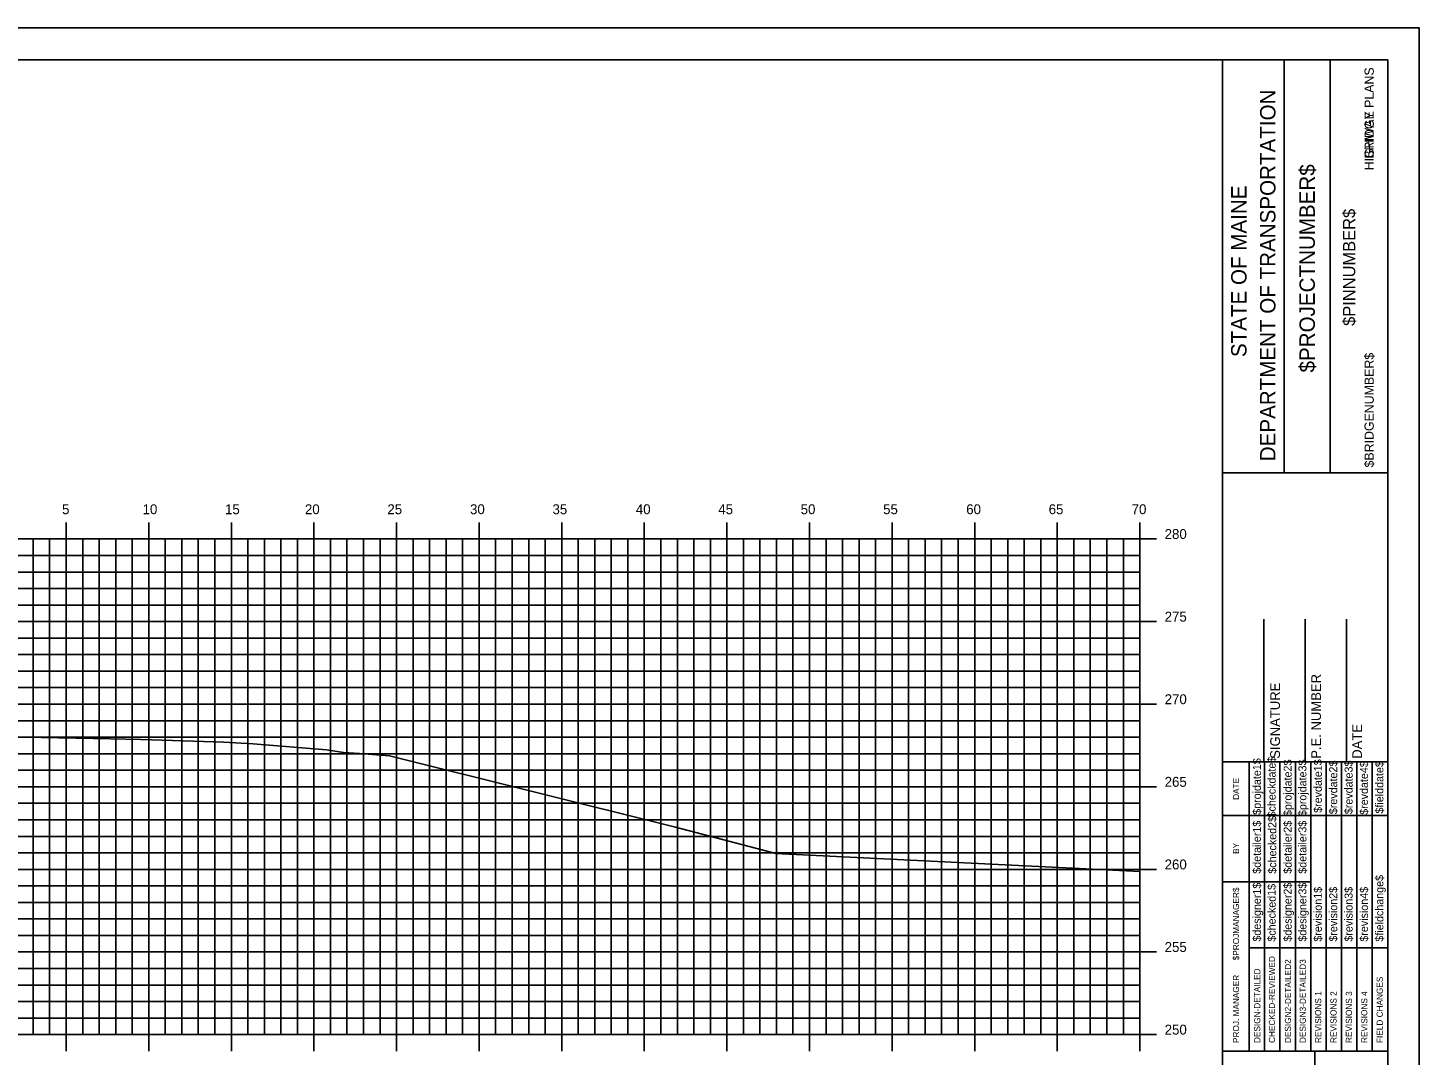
# Model space of a CAD drawing. Extents: x 1160718 to 1173142, y 616002 to 617630.
# Drawn here: x 1171739.1 to 1171823.4, y 616661.7 to 616723.9 of the extents above; entities that cross this region are included whole.
import ezdxf

# ---------------------------------------------------------------- set-up
doc = ezdxf.new("R2010")
doc.units = 0
for name, color, linetype in [('BORDER', 7, 'Continuous'), ('BRIDGE_TITLE', 7, 'Continuous'), ('H_V ANNOTATION', 7, 'Continuous'), ('HIGHWAY_TITLE', 7, 'Continuous'), ('MAJOR', 7, 'Continuous'), ('MINOR', 7, 'Continuous'), ('PLOT BOUNDARY', 7, 'Continuous'), ('S_Roadway_Centerline', 7, 'Continuous')]:
    doc.layers.add(name, color=color, linetype=linetype)

msp = doc.modelspace()

# ---------------------------------------------------------------- linework, layer by layer
at = {"layer": 'BORDER'}
for p, q in [((1171821.447, 616721.928), (1171661.447, 616721.928)), ((1171811.447, 616616.931), (1171811.447, 616721.931)), ((1171815.175, 616696.925), (1171815.175, 616721.925)), ((1171817.97, 616696.925), (1171817.97, 616721.925)), ((1171821.447, 616616.931), (1171821.447, 616721.931)), ((1171811.447, 616696.923), (1171821.447, 616696.923)), ((1171813.947, 616679.431), (1171813.947, 616688.079)), ((1171816.447, 616679.431), (1171816.447, 616688.079)), ((1171818.947, 616679.431), (1171818.947, 616688.079)), ((1171811.447, 616679.431), (1171821.447, 616679.431)), ((1171811.447, 616661.931), (1171821.447, 616661.931)), ((1171817.038, 616626.931), (1171817.038, 616661.931))]:
    msp.add_line(p, q, dxfattribs=at)
for points in [[(1171813.061, 616676.181), (1171813.061, 616679.431)], [(1171813.994, 616661.934), (1171813.994, 616679.431)], [(1171814.926, 616679.431), (1171814.926, 616661.934)], [(1171815.857, 616661.934), (1171815.857, 616679.431)], [(1171816.789, 616661.934), (1171816.789, 616679.431)], [(1171817.721, 616661.934), (1171817.721, 616679.431)], [(1171818.652, 616661.934), (1171818.652, 616679.431)], [(1171819.584, 616661.934), (1171819.584, 616679.431)], [(1171820.516, 616661.934), (1171820.516, 616679.431)], [(1171813.062, 616661.934), (1171813.062, 616678.725)], [(1171811.447, 616676.181), (1171821.447, 616676.181)], [(1171811.447, 616672.181), (1171813.062, 616672.181)], [(1171813.061, 616672.181), (1171816.788, 616672.181)], [(1171813.061, 616668.181), (1171821.447, 616668.181)]]:
    msp.add_lwpolyline(points, dxfattribs=at)
at = {"layer": 'MAJOR'}
for p, q in [((1171741.446, 616693.93), (1171741.446, 616692.928)), ((1171746.446, 616693.93), (1171746.446, 616692.928)), ((1171751.446, 616693.93), (1171751.446, 616692.928)), ((1171756.446, 616693.93), (1171756.446, 616692.928)), ((1171761.446, 616693.93), (1171761.446, 616692.928)), ((1171766.446, 616693.93), (1171766.446, 616692.928)), ((1171771.446, 616693.93), (1171771.446, 616692.928)), ((1171776.446, 616693.93), (1171776.446, 616692.928)), ((1171781.446, 616693.93), (1171781.446, 616692.928)), ((1171786.446, 616693.93), (1171786.446, 616692.928)), ((1171791.446, 616693.93), (1171791.446, 616692.928)), ((1171796.446, 616693.93), (1171796.446, 616692.928)), ((1171801.446, 616693.93), (1171801.446, 616692.928)), ((1171806.446, 616693.93), (1171806.446, 616692.928)), ((1171666.446, 616692.928), (1171806.446, 616692.928)), ((1171666.446, 616692.928), (1171806.446, 616692.928)), ((1171741.446, 616662.928), (1171741.446, 616692.928)), ((1171746.446, 616662.928), (1171746.446, 616692.928)), ((1171751.446, 616662.928), (1171751.446, 616692.928)), ((1171756.446, 616662.928), (1171756.446, 616692.928)), ((1171761.446, 616662.928), (1171761.446, 616692.928)), ((1171766.446, 616662.928), (1171766.446, 616692.928)), ((1171771.446, 616662.928), (1171771.446, 616692.928)), ((1171776.446, 616662.928), (1171776.446, 616692.928)), ((1171781.446, 616662.928), (1171781.446, 616692.928)), ((1171786.446, 616662.928), (1171786.446, 616692.928)), ((1171791.446, 616662.928), (1171791.446, 616692.928)), ((1171796.446, 616662.928), (1171796.446, 616692.928)), ((1171801.446, 616662.928), (1171801.446, 616692.928)), ((1171807.448, 616692.928), (1171805.444, 616692.928)), ((1171806.446, 616662.928), (1171806.446, 616692.928)), ((1171806.446, 616662.928), (1171806.446, 616692.928)), ((1171666.446, 616687.928), (1171806.446, 616687.928)), ((1171807.448, 616687.928), (1171805.444, 616687.928)), ((1171666.446, 616682.928), (1171806.446, 616682.928)), ((1171807.448, 616682.928), (1171805.444, 616682.928)), ((1171666.446, 616677.928), (1171806.446, 616677.928)), ((1171807.448, 616677.928), (1171805.444, 616677.928)), ((1171666.446, 616672.928), (1171806.446, 616672.928)), ((1171807.448, 616672.928), (1171805.444, 616672.928)), ((1171666.446, 616667.928), (1171806.446, 616667.928)), ((1171807.448, 616667.928), (1171805.444, 616667.928)), ((1171666.446, 616662.928), (1171806.446, 616662.928)), ((1171666.446, 616662.928), (1171806.446, 616662.928)), ((1171741.446, 616661.926), (1171741.446, 616662.928)), ((1171746.446, 616661.926), (1171746.446, 616662.928)), ((1171751.446, 616661.926), (1171751.446, 616662.928)), ((1171756.446, 616661.926), (1171756.446, 616662.928)), ((1171761.446, 616661.926), (1171761.446, 616662.928)), ((1171766.446, 616661.926), (1171766.446, 616662.928)), ((1171771.446, 616661.926), (1171771.446, 616662.928)), ((1171776.446, 616661.926), (1171776.446, 616662.928)), ((1171781.446, 616661.926), (1171781.446, 616662.928)), ((1171786.446, 616661.926), (1171786.446, 616662.928)), ((1171791.446, 616661.926), (1171791.446, 616662.928)), ((1171796.446, 616661.926), (1171796.446, 616662.928)), ((1171801.446, 616661.926), (1171801.446, 616662.928)), ((1171807.448, 616662.928), (1171805.444, 616662.928)), ((1171806.446, 616661.926), (1171806.446, 616662.928))]:
    msp.add_line(p, q, dxfattribs=at)
at = {"layer": 'MINOR'}
for p, q in [((1171739.446, 616662.928), (1171739.446, 616692.928)), ((1171740.446, 616662.928), (1171740.446, 616692.928)), ((1171742.446, 616662.928), (1171742.446, 616692.928)), ((1171743.446, 616662.928), (1171743.446, 616692.928)), ((1171744.446, 616662.928), (1171744.446, 616692.928)), ((1171745.446, 616662.928), (1171745.446, 616692.928)), ((1171747.446, 616662.928), (1171747.446, 616692.928)), ((1171748.446, 616662.928), (1171748.446, 616692.928)), ((1171749.446, 616662.928), (1171749.446, 616692.928)), ((1171750.446, 616662.928), (1171750.446, 616692.928)), ((1171752.446, 616662.928), (1171752.446, 616692.928)), ((1171753.446, 616662.928), (1171753.446, 616692.928)), ((1171754.446, 616662.928), (1171754.446, 616692.928)), ((1171755.446, 616662.928), (1171755.446, 616692.928)), ((1171757.446, 616662.928), (1171757.446, 616692.928)), ((1171758.446, 616662.928), (1171758.446, 616692.928)), ((1171759.446, 616662.928), (1171759.446, 616692.928)), ((1171760.446, 616662.928), (1171760.446, 616692.928)), ((1171762.446, 616662.928), (1171762.446, 616692.928)), ((1171763.446, 616662.928), (1171763.446, 616692.928)), ((1171764.446, 616662.928), (1171764.446, 616692.928)), ((1171765.446, 616662.928), (1171765.446, 616692.928)), ((1171767.446, 616662.928), (1171767.446, 616692.928)), ((1171768.446, 616662.928), (1171768.446, 616692.928)), ((1171769.446, 616662.928), (1171769.446, 616692.928)), ((1171770.446, 616662.928), (1171770.446, 616692.928)), ((1171772.446, 616662.928), (1171772.446, 616692.928)), ((1171773.446, 616662.928), (1171773.446, 616692.928)), ((1171774.446, 616662.928), (1171774.446, 616692.928)), ((1171775.446, 616662.928), (1171775.446, 616692.928)), ((1171777.446, 616662.928), (1171777.446, 616692.928)), ((1171778.446, 616662.928), (1171778.446, 616692.928)), ((1171779.446, 616662.928), (1171779.446, 616692.928)), ((1171780.446, 616662.928), (1171780.446, 616692.928)), ((1171782.446, 616662.928), (1171782.446, 616692.928)), ((1171783.446, 616662.928), (1171783.446, 616692.928)), ((1171784.446, 616662.928), (1171784.446, 616692.928)), ((1171785.446, 616662.928), (1171785.446, 616692.928)), ((1171787.446, 616662.928), (1171787.446, 616692.928)), ((1171788.446, 616662.928), (1171788.446, 616692.928)), ((1171789.446, 616662.928), (1171789.446, 616692.928)), ((1171790.446, 616662.928), (1171790.446, 616692.928)), ((1171792.446, 616662.928), (1171792.446, 616692.928)), ((1171793.446, 616662.928), (1171793.446, 616692.928)), ((1171794.446, 616662.928), (1171794.446, 616692.928)), ((1171795.446, 616662.928), (1171795.446, 616692.928)), ((1171797.446, 616662.928), (1171797.446, 616692.928)), ((1171798.446, 616662.928), (1171798.446, 616692.928)), ((1171799.446, 616662.928), (1171799.446, 616692.928)), ((1171800.446, 616662.928), (1171800.446, 616692.928)), ((1171802.446, 616662.928), (1171802.446, 616692.928)), ((1171803.446, 616662.928), (1171803.446, 616692.928)), ((1171804.446, 616662.928), (1171804.446, 616692.928)), ((1171805.446, 616662.928), (1171805.446, 616692.928)), ((1171666.446, 616691.928), (1171806.446, 616691.928)), ((1171806.446, 616691.928), (1171805.444, 616691.928)), ((1171666.446, 616690.928), (1171806.446, 616690.928)), ((1171806.446, 616690.928), (1171805.444, 616690.928)), ((1171666.446, 616689.928), (1171806.446, 616689.928)), ((1171806.446, 616689.928), (1171805.444, 616689.928)), ((1171666.446, 616688.928), (1171806.446, 616688.928)), ((1171806.446, 616688.928), (1171805.444, 616688.928)), ((1171666.446, 616686.928), (1171806.446, 616686.928)), ((1171806.446, 616686.928), (1171805.444, 616686.928)), ((1171666.446, 616685.928), (1171806.446, 616685.928)), ((1171806.446, 616685.928), (1171805.444, 616685.928)), ((1171666.446, 616684.928), (1171806.446, 616684.928)), ((1171806.446, 616684.928), (1171805.444, 616684.928)), ((1171666.446, 616683.928), (1171806.446, 616683.928)), ((1171806.446, 616683.928), (1171805.444, 616683.928)), ((1171666.446, 616681.928), (1171806.446, 616681.928)), ((1171806.446, 616681.928), (1171805.444, 616681.928)), ((1171666.446, 616680.928), (1171806.446, 616680.928)), ((1171806.446, 616680.928), (1171805.444, 616680.928)), ((1171666.446, 616679.928), (1171806.446, 616679.928)), ((1171806.446, 616679.928), (1171805.444, 616679.928)), ((1171666.446, 616678.928), (1171806.446, 616678.928)), ((1171806.446, 616678.928), (1171805.444, 616678.928)), ((1171666.446, 616676.928), (1171806.446, 616676.928)), ((1171806.446, 616676.928), (1171805.444, 616676.928)), ((1171666.446, 616675.928), (1171806.446, 616675.928)), ((1171806.446, 616675.928), (1171805.444, 616675.928)), ((1171666.446, 616674.928), (1171806.446, 616674.928)), ((1171806.446, 616674.928), (1171805.444, 616674.928)), ((1171666.446, 616673.928), (1171806.446, 616673.928)), ((1171806.446, 616673.928), (1171805.444, 616673.928)), ((1171666.446, 616671.928), (1171806.446, 616671.928)), ((1171806.446, 616671.928), (1171805.444, 616671.928)), ((1171666.446, 616670.928), (1171806.446, 616670.928)), ((1171806.446, 616670.928), (1171805.444, 616670.928)), ((1171666.446, 616669.928), (1171806.446, 616669.928)), ((1171806.446, 616669.928), (1171805.444, 616669.928)), ((1171666.446, 616668.928), (1171806.446, 616668.928)), ((1171806.446, 616668.928), (1171805.444, 616668.928)), ((1171666.446, 616666.928), (1171806.446, 616666.928)), ((1171806.446, 616666.928), (1171805.444, 616666.928)), ((1171666.446, 616665.928), (1171806.446, 616665.928)), ((1171806.446, 616665.928), (1171805.444, 616665.928)), ((1171666.446, 616664.928), (1171806.446, 616664.928)), ((1171806.446, 616664.928), (1171805.444, 616664.928)), ((1171666.446, 616663.928), (1171806.446, 616663.928)), ((1171806.446, 616663.928), (1171805.444, 616663.928))]:
    msp.add_line(p, q, dxfattribs=at)
at = {"layer": 'PLOT BOUNDARY'}
msp.add_lwpolyline([(1171653.353, 616613.869), (1171823.353, 616613.869), (1171823.353, 616723.869), (1171653.353, 616723.869)], close=True, dxfattribs=at)
at = {"layer": 'S_Roadway_Centerline'}
msp.add_lwpolyline([(1171737.913, 616680.96), (1171740.973, 616680.898), (1171744.14, 616680.826), (1171745.973, 616680.785), (1171749.16, 616680.685), (1171750.973, 616680.627), (1171752.771, 616680.526), (1171757.215, 616680.165), (1171758.229, 616680.013), (1171759.201, 616679.939), (1171761.029, 616679.801), (1171778.332, 616675.483), (1171784.414, 616673.888), (1171806.446, 616672.797)], dxfattribs=at)

# ---------------------------------------------------------------- texts
at = {"layer": 'BORDER'}
for s, height, p in [('DEPARTMENT OF TRANSPORTATION', 0.93176, (1171814.653, 616697.634)), ('$PROJECTNUMBER$', 0.93176, (1171817.038, 616703.008)), ('STATE OF MAINE', 0.93176, (1171812.902, 616703.94)), ('$PINNUMBER$', 0.74527, (1171819.483, 616705.825)), ('P.E. NUMBER', 0.59055, (1171817.407, 616679.624)), ('SIGNATURE', 0.5906, (1171814.927, 616679.624)), ('DATE', 0.5906, (1171819.888, 616679.624)), ('$projdate1$', 0.48455, (1171813.769, 616676.232)), ('$checkdate$', 0.48455, (1171814.664, 616676.074)), ('$projdate2$', 0.48455, (1171815.633, 616676.153)), ('$projdate3$', 0.48455, (1171816.527, 616676.153)), ('$revdate1$', 0.4845, (1171817.459, 616676.35)), ('$revdate2$', 0.4845, (1171818.391, 616676.271)), ('$revdate3$', 0.4845, (1171819.322, 616676.271)), ('$revdate4$', 0.4845, (1171820.254, 616676.232)), ('$fielddate$', 0.48455, (1171821.186, 616676.31)), ('DATE', 0.3714, (1171812.451, 616677.137)), ('$detailer1$', 0.48455, (1171813.769, 616672.667)), ('$checked2$', 0.4845, (1171814.701, 616672.667)), ('$detailer2$', 0.48455, (1171815.633, 616672.667)), ('$detailer3$', 0.48455, (1171816.527, 616672.667)), ('BY', 0.3714, (1171812.451, 616673.866)), ('$designer1$', 0.48455, (1171813.769, 616668.555)), ('$designer2$', 0.48455, (1171815.633, 616668.555)), ('$designer3$', 0.48455, (1171816.527, 616668.555)), ('$fieldchange$', 0.48455, (1171821.186, 616668.555)), ('$PROJMANAGER$', 0.37275, (1171812.451, 616667.426)), ('$checked1$', 0.4845, (1171814.664, 616668.555)), ('$revision1$', 0.48455, (1171817.459, 616668.555)), ('$revision2$', 0.48455, (1171818.391, 616668.555)), ('$revision3$', 0.48455, (1171819.322, 616668.555)), ('$revision4$', 0.48455, (1171820.254, 616668.555)), ('CHECKED-REVIEWED', 0.37275, (1171814.628, 616662.419)), ('DESIGN2-DETAILED2', 0.37275, (1171815.596, 616662.419)), ('DESIGN3-DETAILED3', 0.37275, (1171816.491, 616662.419)), ('PROJ. MANAGER', 0.37275, (1171812.451, 616662.419)), ('DESIGN-DETAILED', 0.37275, (1171813.733, 616662.419)), ('FIELD CHANGES', 0.37275, (1171821.149, 616662.419)), ('REVISIONS 1', 0.37275, (1171817.423, 616662.419)), ('REVISIONS 2', 0.37275, (1171818.354, 616662.419)), ('REVISIONS 3', 0.37275, (1171819.286, 616662.419)), ('REVISIONS 4', 0.37275, (1171820.218, 616662.419))]:
    msp.add_text(s, height=height, rotation=90, dxfattribs=at).set_placement(p)
at = {"layer": 'BRIDGE_TITLE'}
for s, p in [('BRIDGE PLANS', (1171820.605, 616715.953)), ('$BRIDGENUMBER$', (1171820.605, 616697.259))]:
    msp.add_text(s, height=0.55901, rotation=90, dxfattribs=at).set_placement(p)
at = {"layer": 'H_V ANNOTATION'}
for s, p in [('5', (1171741.197, 616694.428)), ('10', (1171746.072, 616694.428)), ('15', (1171751.064, 616694.428)), ('20', (1171755.9, 616694.428)), ('25', (1171760.892, 616694.428)), ('30', (1171765.895, 616694.428)), ('35', (1171770.887, 616694.428)), ('40', (1171775.933, 616694.428)), ('45', (1171780.924, 616694.428)), ('50', (1171785.911, 616694.428)), ('55', (1171790.903, 616694.428)), ('60', (1171795.933, 616694.428)), ('65', (1171800.924, 616694.428)), ('70', (1171805.948, 616694.428)), ('280', (1171807.946, 616692.928)), ('275', (1171807.946, 616687.928)), ('270', (1171807.946, 616682.928)), ('265', (1171807.946, 616677.928)), ('260', (1171807.946, 616672.928)), ('255', (1171807.946, 616667.928)), ('250', (1171807.946, 616662.928))]:
    msp.add_text(s, height=0.6, dxfattribs=at).set_placement(p)
at = {"layer": 'HIGHWAY_TITLE'}
msp.add_text('HIGHWAY PLANS', height=0.55901, rotation=90, dxfattribs=at).set_placement((1171820.605, 616715.244))

doc.saveas('drawing.dxf')
